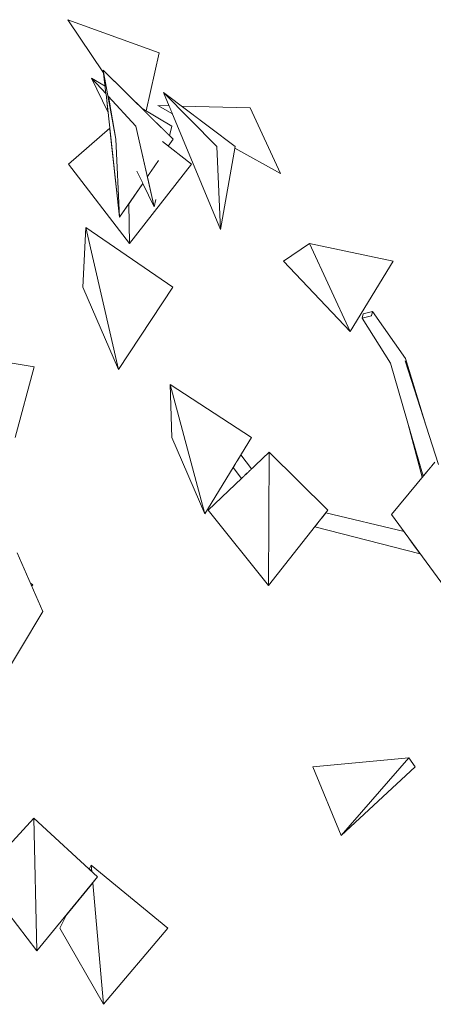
# Model space of a CAD drawing. Extents: x -289599 to -184549, y 66678 to 295474.
# Tile 341 of 656: x -263028 to -262876, y 71577 to 71940. Entities that reach past the tile are written whole.
import ezdxf

# ---------------------------------------------------------------- set-up
doc = ezdxf.new("R2010")
doc.units = 0
doc.header["$MEASUREMENT"] = 0
doc.linetypes.add('Wipeout_Contour', pattern=[1000, 0, -1000])
doc.layers.add('arch drzewa', color=8, linetype='Continuous')
doc.layers.add('arch drzewa_Nr_Pióra__4', color=8, linetype='Continuous', lineweight=9)

msp = doc.modelspace()

# ---------------------------------------------------------------- wipeouts: each hides what was drawn before it
at = {"color": 254, "linetype": 'Wipeout_Contour', "lineweight": 0, "ltscale": 1279552.513415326}
msp.add_wipeout([(-262996.71, 71912.28), (-263002.04, 71918.06), (-262996.01, 71905.67), (-262996.71, 71912.02)], dxfattribs=at).dxf.layer = 'arch drzewa'
at = {"color": 254, "linetype": 'Wipeout_Contour', "lineweight": 0, "ltscale": 1599381.529178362}
msp.add_wipeout([(-263010.58, 71886.32), (-262988.03, 71857.09), (-262988.36, 71871.73), (-262991.73, 71866.8), (-262995.35, 71899.69)], dxfattribs=at).dxf.layer = 'arch drzewa'
at = {"color": 254, "linetype": 'Wipeout_Contour', "lineweight": 0, "ltscale": 959348.014101}
msp.add_wipeout([(-262906.88, 71824.68), (-262891.01, 71850.61), (-262921.79, 71857.17)], dxfattribs=at).dxf.layer = 'arch drzewa'
at = {"color": 254, "linetype": 'Wipeout_Contour', "lineweight": 0, "ltscale": 959699.342431}
msp.add_wipeout([(-263030.2, 71785.7), (-263058.77, 71817.49), (-263023.14, 71811.69)], dxfattribs=at).dxf.layer = 'arch drzewa'
at = {"color": 254, "linetype": 'Wipeout_Contour', "lineweight": 0, "ltscale": 959482.327027}
msp.add_wipeout([(-262960.37, 71757.54), (-262973.06, 71805.24), (-262972.49, 71785.65)], dxfattribs=at).dxf.layer = 'arch drzewa'
at = {"color": 254, "linetype": 'Wipeout_Contour', "lineweight": 0, "ltscale": 959349.41955}
msp.add_wipeout([(-262936.97, 71731.09), (-262915.12, 71758.86), (-262936.68, 71780.3)], dxfattribs=at).dxf.layer = 'arch drzewa'
at = {"color": 254, "linetype": 'Wipeout_Contour', "lineweight": 0, "ltscale": 959201.119919}
msp.add_wipeout([(-262869.83, 71727.4), (-262891.69, 71757.33), (-262875.73, 71776.58)], dxfattribs=at).dxf.layer = 'arch drzewa'
at = {"color": 254, "linetype": 'Wipeout_Contour', "lineweight": 0, "ltscale": 959605.774389}
msp.add_wipeout([(-263024.56, 71731.95), (-263024.1, 71730.9), (-263023.66, 71731.42)], dxfattribs=at).dxf.layer = 'arch drzewa'
at = {"color": 254, "linetype": 'Wipeout_Contour', "lineweight": 0, "ltscale": 959169.28339}
msp.add_wipeout([(-262910.18, 71638.95), (-262882.94, 71664.3), (-262885.29, 71667.57)], dxfattribs=at).dxf.layer = 'arch drzewa'
at = {"color": 254, "linetype": 'Wipeout_Contour', "lineweight": 0, "ltscale": 959540.534635}
msp.add_wipeout([(-263022.13, 71596.5), (-263043.05, 71623.77), (-263023.31, 71645.35)], dxfattribs=at).dxf.layer = 'arch drzewa'
at = {"color": 254, "linetype": 'Wipeout_Contour', "lineweight": 0, "ltscale": 959465.100967}
msp.add_wipeout([(-263002.91, 71626.6), (-263001.98, 71625.73), (-263002.18, 71628.07)], dxfattribs=at).dxf.layer = 'arch drzewa'
at = {"color": 254, "linetype": 'Wipeout_Contour', "lineweight": 0, "ltscale": 1279277.575176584}
msp.add_wipeout([(-263013.74, 71604.82), (-262997.66, 71576.8), (-263001.61, 71621.61), (-263011.26, 71609.8)], dxfattribs=at).dxf.layer = 'arch drzewa'

# ---------------------------------------------------------------- next in the draw order: linework, layer by layer
at = {"layer": 'arch drzewa_Nr_Pióra__4', "linetype": 'Continuous'}
for p, q in [((-263023.14, 71811.69), (-263058.77, 71817.49)), ((-263030.2, 71785.7), (-263023.14, 71811.69))]:
    msp.add_line(p, q, dxfattribs=at)

# ---------------------------------------------------------------- next in the draw order: wipeouts: each hides what was drawn before it
at = {"color": 254, "linetype": 'Wipeout_Contour', "lineweight": 0, "ltscale": 2878755.059261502}
msp.add_wipeout([(-262988.36, 71871.73), (-262988.03, 71857.09), (-262965.3, 71886.32), (-262975.87, 71894.67), (-262977.58, 71887.52), (-262979.6, 71884.56), (-262978.45, 71872.99), (-262978.96, 71870.61), (-262983.19, 71879.3)], dxfattribs=at).dxf.layer = 'arch drzewa'
at = {"color": 254, "linetype": 'Wipeout_Contour', "lineweight": 0, "ltscale": 959387.056651}
msp.add_wipeout([(-262906.88, 71824.68), (-262921.79, 71857.17), (-262931.41, 71850.61)], dxfattribs=at).dxf.layer = 'arch drzewa'
at = {"color": 254, "linetype": 'Wipeout_Contour', "lineweight": 0, "ltscale": 959454.313334}
msp.add_wipeout([(-262960.37, 71757.54), (-262973.06, 71805.24), (-262943.19, 71785.65)], dxfattribs=at).dxf.layer = 'arch drzewa'
at = {"color": 254, "linetype": 'Wipeout_Contour', "lineweight": 0, "ltscale": 959227.575476}
msp.add_wipeout([(-262880.05, 71771.37), (-262885.68, 71790.98), (-262880.31, 71771.06)], dxfattribs=at).dxf.layer = 'arch drzewa'
at = {"color": 254, "linetype": 'Wipeout_Contour', "lineweight": 0, "ltscale": 1279021.806204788}
msp.add_wipeout([(-262917.29, 71756.1), (-262886.31, 71749.96), (-262887.04, 71750.96), (-262915.88, 71757.89)], dxfattribs=at).dxf.layer = 'arch drzewa'
at = {"color": 254, "linetype": 'Wipeout_Contour', "lineweight": 0, "ltscale": 959610.989617}
msp.add_wipeout([(-263038.03, 71691.42), (-263019.98, 71721.51), (-263029.47, 71743.14)], dxfattribs=at).dxf.layer = 'arch drzewa'
at = {"color": 254, "linetype": 'Wipeout_Contour', "lineweight": 0, "ltscale": 959205.168176}
msp.add_wipeout([(-262910.18, 71638.95), (-262885.29, 71667.57), (-262920.59, 71664.3)], dxfattribs=at).dxf.layer = 'arch drzewa'
at = {"color": 254, "linetype": 'Wipeout_Contour', "lineweight": 0, "ltscale": 1918872.827414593}
msp.add_wipeout([(-262973.97, 71604.82), (-263002.18, 71628.07), (-263001.98, 71625.73), (-262999.84, 71623.77), (-263001.61, 71621.61), (-262997.66, 71576.8)], dxfattribs=at).dxf.layer = 'arch drzewa'

# ---------------------------------------------------------------- next in the draw order: linework, layer by layer
at = {"layer": 'arch drzewa_Nr_Pióra__4', "linetype": 'Continuous'}
for p, q in [((-262931.41, 71850.61), (-262921.79, 71857.17)), ((-262891.01, 71850.61), (-262921.79, 71857.17)), ((-262921.79, 71857.17), (-262906.88, 71824.68)), ((-262906.88, 71824.68), (-262931.41, 71850.61)), ((-262972.49, 71785.65), (-262973.06, 71805.24)), ((-262943.19, 71785.65), (-262973.06, 71805.24)), ((-263019.98, 71721.51), (-263029.47, 71743.14)), ((-263023.66, 71731.42), (-263024.56, 71731.95)), ((-263024.1, 71730.9), (-263023.66, 71731.42)), ((-263038.03, 71691.42), (-263019.98, 71721.51)), ((-262920.59, 71664.3), (-262885.29, 71667.57)), ((-262885.29, 71667.57), (-262910.18, 71638.95)), ((-262882.94, 71664.3), (-262885.29, 71667.57)), ((-262910.18, 71638.95), (-262920.59, 71664.3)), ((-262910.18, 71638.95), (-262882.94, 71664.3)), ((-262997.66, 71576.8), (-262973.97, 71604.82))]:
    msp.add_line(p, q, dxfattribs=at)

# ---------------------------------------------------------------- next in the draw order: wipeouts: each hides what was drawn before it
at = {"color": 254, "linetype": 'Wipeout_Contour', "lineweight": 0, "ltscale": 1599371.887491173}
msp.add_wipeout([(-262995.95, 71911.46), (-262995.51, 71909.04), (-262985.14, 71883.31), (-262978.96, 71870.61), (-262985.72, 71900.35)], dxfattribs=at).dxf.layer = 'arch drzewa'
at = {"color": 254, "linetype": 'Wipeout_Contour', "lineweight": 0, "ltscale": 959584.425216}
msp.add_wipeout([(-262992.15, 71810.68), (-262972.17, 71841.03), (-263004.1, 71863.07)], dxfattribs=at).dxf.layer = 'arch drzewa'
at = {"color": 254, "linetype": 'Wipeout_Contour', "lineweight": 0, "ltscale": 959254.151945}
msp.add_wipeout([(-262886.53, 71814.82), (-262886.68, 71813.93), (-262879.06, 71790.22)], dxfattribs=at).dxf.layer = 'arch drzewa'
at = {"color": 254, "linetype": 'Wipeout_Contour', "lineweight": 0, "ltscale": 959392.982876}
msp.add_wipeout([(-262936.97, 71731.09), (-262936.68, 71780.3), (-262959.11, 71758.86)], dxfattribs=at).dxf.layer = 'arch drzewa'
at = {"color": 254, "linetype": 'Wipeout_Contour', "lineweight": 0, "ltscale": 1279020.233292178}
msp.add_wipeout([(-262917.29, 71756.1), (-262917.65, 71755.64), (-262884.93, 71748.08), (-262886.31, 71749.96)], dxfattribs=at).dxf.layer = 'arch drzewa'
at = {"color": 254, "linetype": 'Wipeout_Contour', "lineweight": 0, "ltscale": 959497.809615}
msp.add_wipeout([(-263022.13, 71596.5), (-263023.31, 71645.35), (-262999.84, 71623.77)], dxfattribs=at).dxf.layer = 'arch drzewa'

# ---------------------------------------------------------------- next in the draw order: linework, layer by layer
at = {"layer": 'arch drzewa_Nr_Pióra__4', "linetype": 'Continuous'}
for p, q in [((-262973.06, 71805.24), (-262960.37, 71757.54)), ((-262960.37, 71757.54), (-262972.49, 71785.65)), ((-262936.68, 71780.3), (-262936.97, 71731.09)), ((-262915.12, 71758.86), (-262936.68, 71780.3)), ((-262936.97, 71731.09), (-262959.11, 71758.86)), ((-263043.05, 71623.77), (-263023.31, 71645.35)), ((-263023.31, 71645.35), (-263022.13, 71596.5)), ((-262999.84, 71623.77), (-263023.31, 71645.35)), ((-263002.91, 71626.6), (-263002.18, 71628.07)), ((-263002.18, 71628.07), (-263001.98, 71625.73)), ((-262973.97, 71604.82), (-263002.18, 71628.07)), ((-263022.13, 71596.5), (-263043.05, 71623.77)), ((-263022.13, 71596.5), (-262999.84, 71623.77)), ((-263001.61, 71621.61), (-262997.66, 71576.8)), ((-263013.74, 71604.82), (-263011.26, 71609.8)), ((-262997.66, 71576.8), (-263013.74, 71604.82))]:
    msp.add_line(p, q, dxfattribs=at)

# ---------------------------------------------------------------- next in the draw order: wipeouts: each hides what was drawn before it
at = {"color": 254, "linetype": 'Wipeout_Contour', "lineweight": 0, "ltscale": 959668.735462}
msp.add_wipeout([(-262997.05, 71915.07), (-263002.04, 71918.06), (-262996.74, 71912.32)], dxfattribs=at).dxf.layer = 'arch drzewa'
at = {"color": 254, "linetype": 'Wipeout_Contour', "lineweight": 0, "ltscale": 959593.969972}
msp.add_wipeout([(-262983.44, 71906.9), (-262973.3, 71896.83), (-262972.54, 71900.35)], dxfattribs=at).dxf.layer = 'arch drzewa'
at = {"color": 254, "linetype": 'Wipeout_Contour', "lineweight": 0, "ltscale": 1279447.253345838}
msp.add_wipeout([(-262979.6, 71884.56), (-262981.5, 71881.78), (-262978.96, 71870.61), (-262978.45, 71872.99)], dxfattribs=at).dxf.layer = 'arch drzewa'
at = {"color": 254, "linetype": 'Wipeout_Contour', "lineweight": 0, "ltscale": 959616.201438}
msp.add_wipeout([(-263004.1, 71863.07), (-263005.25, 71841.03), (-262992.15, 71810.68)], dxfattribs=at).dxf.layer = 'arch drzewa'
at = {"color": 254, "linetype": 'Wipeout_Contour', "lineweight": 0, "ltscale": 1598724.502917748}
msp.add_wipeout([(-262886.68, 71813.93), (-262892.03, 71813.06), (-262876.82, 71775.26), (-262875.73, 71776.58), (-262874.4, 71775.69)], dxfattribs=at).dxf.layer = 'arch drzewa'
at = {"color": 254, "linetype": 'Wipeout_Contour', "lineweight": 0, "ltscale": 1279214.575517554}
msp.add_wipeout([(-262948.21, 71777.44), (-262944.23, 71773.08), (-262943.21, 71774.05), (-262947.1, 71779.26)], dxfattribs=at).dxf.layer = 'arch drzewa'
at = {"color": 254, "linetype": 'Wipeout_Contour', "lineweight": 0, "ltscale": 1279018.785307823}
msp.add_wipeout([(-262919.13, 71753.77), (-262884.3, 71747.21), (-262884.93, 71748.08), (-262917.65, 71755.64)], dxfattribs=at).dxf.layer = 'arch drzewa'

# ---------------------------------------------------------------- next in the draw order: linework, layer by layer
at = {"layer": 'arch drzewa_Nr_Pióra__4', "linetype": 'Continuous'}
for p, q in [((-262978.96, 71870.61), (-262978.38, 71873.31)), ((-263005.25, 71841.03), (-263004.1, 71863.07)), ((-263004.1, 71863.07), (-262992.15, 71810.68)), ((-262992.15, 71810.68), (-263005.25, 71841.03)), ((-262992.15, 71810.68), (-262972.17, 71841.03))]:
    msp.add_line(p, q, dxfattribs=at)

# ---------------------------------------------------------------- next in the draw order: wipeouts: each hides what was drawn before it
at = {"color": 254, "linetype": 'Wipeout_Contour', "lineweight": 0, "ltscale": 1919300.204806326}
msp.add_wipeout([(-262997.71, 71921.06), (-262996.74, 71912.32), (-262996.71, 71912.28), (-262996.71, 71912.02), (-262991.73, 71866.8), (-262993.05, 71895.6)], dxfattribs=at).dxf.layer = 'arch drzewa'
at = {"color": 254, "linetype": 'Wipeout_Contour', "lineweight": 0, "ltscale": 959236.717283}
msp.add_wipeout([(-262892.03, 71813.06), (-262880.05, 71771.37), (-262876.82, 71775.26)], dxfattribs=at).dxf.layer = 'arch drzewa'
at = {"color": 254, "linetype": 'Wipeout_Contour', "lineweight": 0, "ltscale": 1279216.55612043}
msp.add_wipeout([(-262948.55, 71776.89), (-262944.87, 71772.47), (-262944.23, 71773.08), (-262948.21, 71777.44)], dxfattribs=at).dxf.layer = 'arch drzewa'
at = {"color": 254, "linetype": 'Wipeout_Contour', "lineweight": 0, "ltscale": 1279015.206451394}
msp.add_wipeout([(-262919.92, 71752.76), (-262881.05, 71742.76), (-262884.3, 71747.21), (-262919.13, 71753.77)], dxfattribs=at).dxf.layer = 'arch drzewa'

# ---------------------------------------------------------------- next in the draw order: linework, layer by layer
at = {"layer": 'arch drzewa_Nr_Pióra__4', "linetype": 'Continuous'}
for p, q in [((-262880.31, 71771.06), (-262885.68, 71790.98)), ((-262891.69, 71757.33), (-262875.73, 71776.58)), ((-262936.97, 71731.09), (-262915.12, 71758.86)), ((-262887.04, 71750.96), (-262915.88, 71757.89)), ((-262869.83, 71727.4), (-262891.69, 71757.33)), ((-262881.05, 71742.76), (-262919.92, 71752.76))]:
    msp.add_line(p, q, dxfattribs=at)

# ---------------------------------------------------------------- next in the draw order: wipeouts: each hides what was drawn before it
at = {"color": 254, "linetype": 'Wipeout_Contour', "lineweight": 0, "ltscale": 2558957.732953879}
msp.add_wipeout([(-262997.71, 71921.06), (-262995.95, 71911.46), (-262985.72, 71900.35), (-262981.5, 71881.78), (-262977.58, 71887.52), (-262975.87, 71894.67), (-262973.81, 71893.04), (-262972.06, 71895.6)], dxfattribs=at).dxf.layer = 'arch drzewa'
at = {"color": 254, "linetype": 'Wipeout_Contour', "lineweight": 0, "ltscale": 959299.525552}
msp.add_wipeout([(-262886.53, 71814.82), (-262898.63, 71832.08), (-262898.99, 71830.52)], dxfattribs=at).dxf.layer = 'arch drzewa'
at = {"color": 254, "linetype": 'Wipeout_Contour', "lineweight": 0, "ltscale": 1279218.131230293}
msp.add_wipeout([(-262949.23, 71775.78), (-262945.55, 71771.82), (-262944.87, 71772.47), (-262948.55, 71776.89)], dxfattribs=at).dxf.layer = 'arch drzewa'

# ---------------------------------------------------------------- next in the draw order: wipeouts: each hides what was drawn before it
at = {"color": 254, "linetype": 'Wipeout_Contour', "lineweight": 0, "ltscale": 1599368.825327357}
msp.add_wipeout([(-262985.14, 71883.31), (-262995.51, 71909.04), (-262993.05, 71895.6), (-262991.73, 71866.8), (-262983.19, 71879.3)], dxfattribs=at).dxf.layer = 'arch drzewa'
at = {"color": 254, "linetype": 'Wipeout_Contour', "lineweight": 0, "ltscale": 959284.161385}
msp.add_wipeout([(-262898.99, 71830.52), (-262886.68, 71813.93), (-262886.53, 71814.82)], dxfattribs=at).dxf.layer = 'arch drzewa'
at = {"color": 254, "linetype": 'Wipeout_Contour', "lineweight": 0, "ltscale": 1279220.328318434}
msp.add_wipeout([(-262949.98, 71774.54), (-262946.91, 71770.52), (-262945.55, 71771.82), (-262949.23, 71775.78)], dxfattribs=at).dxf.layer = 'arch drzewa'

# ---------------------------------------------------------------- next in the draw order: linework, layer by layer
at = {"layer": 'arch drzewa_Nr_Pióra__4', "linetype": 'Continuous'}
for p, q in [((-263010.58, 71886.32), (-262995.35, 71899.69)), ((-262978.96, 71870.61), (-262985.72, 71900.35)), ((-262991.73, 71866.8), (-262993.05, 71895.6)), ((-262988.03, 71857.09), (-263010.58, 71886.32)), ((-262981.5, 71881.78), (-262977.4, 71887.78)), ((-262985.34, 71883.73), (-262978.96, 71870.61)), ((-262991.73, 71866.8), (-262983.19, 71879.3)), ((-262988.36, 71871.73), (-262988.03, 71857.09)), ((-262960.37, 71757.54), (-262943.19, 71785.65)), ((-262959.11, 71758.86), (-262936.68, 71780.3)), ((-262943.21, 71774.05), (-262947.1, 71779.26)), ((-262946.91, 71770.52), (-262949.98, 71774.54))]:
    msp.add_line(p, q, dxfattribs=at)

# ---------------------------------------------------------------- next in the draw order: wipeouts: each hides what was drawn before it
at = {"color": 254, "linetype": 'Wipeout_Contour', "lineweight": 0, "ltscale": 1919302.739529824}
msp.add_wipeout([(-262977.11, 71927.36), (-263010.81, 71939.6), (-262997.6, 71920.08), (-262997.71, 71921.06), (-262983.44, 71906.9), (-262981.95, 71906.01)], dxfattribs=at).dxf.layer = 'arch drzewa'
at = {"color": 254, "linetype": 'Wipeout_Contour', "lineweight": 0, "ltscale": 959302.754976}
msp.add_wipeout([(-262886.68, 71813.93), (-262898.99, 71830.52), (-262902.48, 71829.63)], dxfattribs=at).dxf.layer = 'arch drzewa'

# ---------------------------------------------------------------- next in the draw order: linework, layer by layer
at = {"layer": 'arch drzewa_Nr_Pióra__4', "linetype": 'Continuous'}
for p, q in [((-262977.11, 71927.36), (-263010.81, 71939.6)), ((-263010.81, 71939.6), (-262997.6, 71920.08)), ((-262993.05, 71895.6), (-262997.71, 71921.06)), ((-262997.71, 71921.06), (-262996.74, 71912.32)), ((-262996.7, 71912.27), (-263002.04, 71918.06)), ((-263002.04, 71918.06), (-262996.01, 71905.67)), ((-262997.05, 71915.07), (-263002.04, 71918.06)), ((-262996.72, 71912.13), (-262991.73, 71866.8)), ((-262985.72, 71900.35), (-262995.95, 71911.46))]:
    msp.add_line(p, q, dxfattribs=at)

# ---------------------------------------------------------------- next in the draw order: wipeouts: each hides what was drawn before it
at = {"color": 254, "linetype": 'Wipeout_Contour', "lineweight": 0, "ltscale": 959543.246922}
msp.add_wipeout([(-262954.62, 71862.29), (-262955.97, 71892.83), (-262975.53, 71912.81)], dxfattribs=at).dxf.layer = 'arch drzewa'
at = {"color": 254, "linetype": 'Wipeout_Contour', "lineweight": 0, "ltscale": 959291.887341}
msp.add_wipeout([(-262902.48, 71829.63), (-262892.03, 71813.06), (-262886.68, 71813.93)], dxfattribs=at).dxf.layer = 'arch drzewa'

# ---------------------------------------------------------------- next in the draw order: linework, layer by layer
at = {"layer": 'arch drzewa_Nr_Pióra__4', "linetype": 'Continuous'}
for p, q in [((-262874.4, 71775.69), (-262886.68, 71813.93)), ((-262879.06, 71790.22), (-262886.53, 71814.82)), ((-262880.05, 71771.37), (-262892.03, 71813.06))]:
    msp.add_line(p, q, dxfattribs=at)

# ---------------------------------------------------------------- next in the draw order: wipeouts: each hides what was drawn before it
at = {"color": 254, "linetype": 'Wipeout_Contour', "lineweight": 0, "ltscale": 1279379.384591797}
msp.add_wipeout([(-262949.18, 71892.83), (-262975.53, 71912.81), (-262955.97, 71892.83), (-262954.62, 71862.29)], dxfattribs=at).dxf.layer = 'arch drzewa'
at = {"color": 254, "linetype": 'Wipeout_Contour', "lineweight": 0, "ltscale": 1279094.130071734}
msp.add_wipeout([(-262902.48, 71829.63), (-262898.99, 71830.52), (-262898.63, 71832.08), (-262902.12, 71831.19)], dxfattribs=at).dxf.layer = 'arch drzewa'

# ---------------------------------------------------------------- next in the draw order: linework, layer by layer
at = {"layer": 'arch drzewa_Nr_Pióra__4', "linetype": 'Continuous'}
for p, q in [((-262973.3, 71896.83), (-262972.54, 71900.35)), ((-262973.81, 71893.04), (-262972.06, 71895.6)), ((-262972.17, 71841.03), (-263004.1, 71863.07)), ((-262906.88, 71824.68), (-262891.01, 71850.61)), ((-262902.12, 71831.19), (-262898.63, 71832.08)), ((-262898.63, 71832.08), (-262898.99, 71830.52)), ((-262886.53, 71814.82), (-262898.63, 71832.08)), ((-262902.48, 71829.63), (-262902.12, 71831.19)), ((-262898.99, 71830.52), (-262902.48, 71829.63)), ((-262892.03, 71813.06), (-262902.48, 71829.63))]:
    msp.add_line(p, q, dxfattribs=at)

# ---------------------------------------------------------------- next in the draw order: wipeouts: each hides what was drawn before it
at = {"color": 254, "linetype": 'Wipeout_Contour', "lineweight": 0, "ltscale": 959592.465282}
msp.add_wipeout([(-262977.7, 71907.96), (-262972.28, 71904.96), (-262973.48, 71907.85)], dxfattribs=at).dxf.layer = 'arch drzewa'
at = {"color": 254, "linetype": 'Wipeout_Contour', "lineweight": 0, "ltscale": 1599182.562612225}
msp.add_wipeout([(-262968.82, 71907.73), (-262949.18, 71892.83), (-262949.28, 71892.23), (-262932.45, 71882.92), (-262943.62, 71907.07)], dxfattribs=at).dxf.layer = 'arch drzewa'

# ---------------------------------------------------------------- next in the draw order: linework, layer by layer
at = {"layer": 'arch drzewa_Nr_Pióra__4', "linetype": 'Continuous'}
for p, q in [((-262981.95, 71906.01), (-262977.11, 71927.36)), ((-262972.06, 71895.6), (-262997.71, 71921.06)), ((-262955.97, 71892.83), (-262975.53, 71912.81)), ((-262975.53, 71912.81), (-262954.62, 71862.29)), ((-262949.18, 71892.83), (-262975.53, 71912.81)), ((-262973.48, 71907.85), (-262977.7, 71907.96)), ((-262977.7, 71907.96), (-262972.28, 71904.96)), ((-262943.62, 71907.07), (-262968.82, 71907.73)), ((-262972.54, 71900.35), (-262983.44, 71906.9)), ((-262932.45, 71882.92), (-262943.62, 71907.07)), ((-262965.3, 71886.32), (-262975.96, 71894.74)), ((-262954.62, 71862.29), (-262955.97, 71892.83)), ((-262954.62, 71862.29), (-262949.18, 71892.83)), ((-262949.28, 71892.23), (-262932.45, 71882.92)), ((-262988.03, 71857.09), (-262965.3, 71886.32))]:
    msp.add_line(p, q, dxfattribs=at)

doc.saveas('drawing.dxf')
